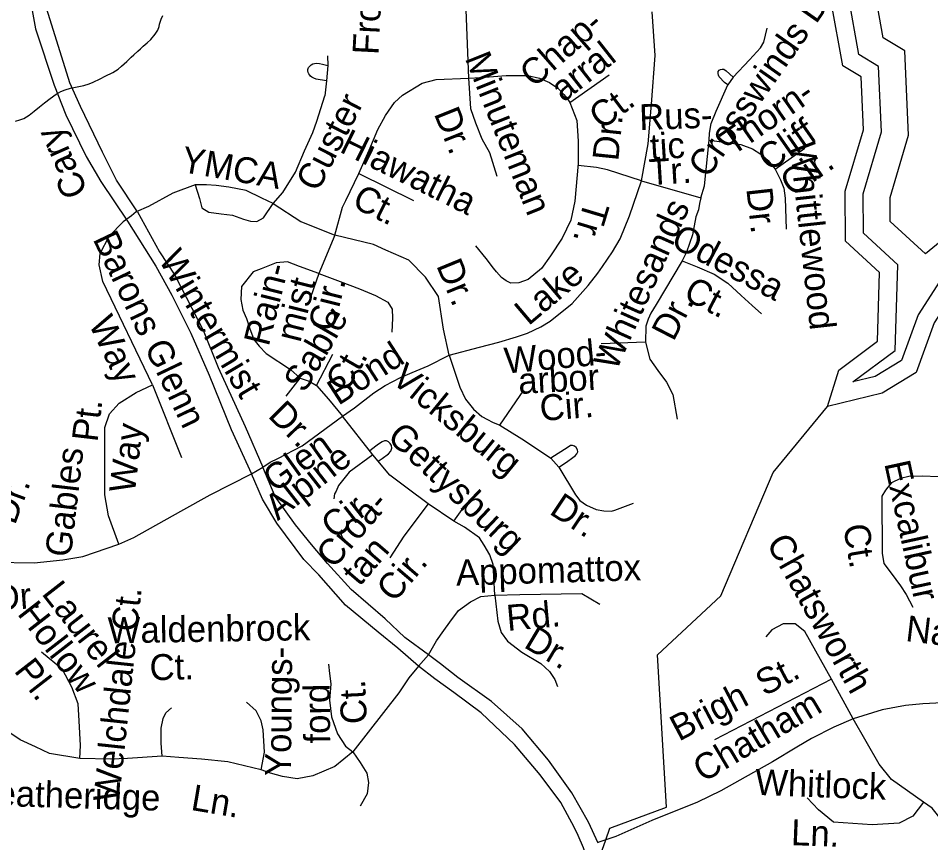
# Model space of a CAD drawing. Extents: x 2001466 to 2224147, y 644118 to 847247.
# Drawn here: x 2048135 to 2051476, y 735181 to 738203 of the extents above; entities that cross this region are included whole.
import ezdxf

# ---------------------------------------------------------------- set-up
doc = ezdxf.new("R2010")
doc.units = 0
for name, color, linetype in [('Exist Hydrographic Buffer Line', 7, 'Continuous'), ('Exist Hydrographic Creek Single Shore', 7, 'Continuous'), ('Exist Hydrographic Lake Shore', 7, 'Continuous'), ('Exist Hydrographic Misc Water Feature', 7, 'Continuous'), ('Exist Road Non-System Type 51', 7, 'Continuous'), ('Exist Road Non-System Type 51 Label', 7, 'Continuous')]:
    doc.layers.add(name, color=color, linetype=linetype)

msp = doc.modelspace()

# ---------------------------------------------------------------- linework, layer by layer
at = {"layer": 'Exist Hydrographic Buffer Line'}
for points in [[(2051191.4, 736869.9), (2051345.8, 736985.1), (2051355.7, 737299.4), (2051229.5, 737414.5), (2051228.7, 737559.7), (2051296.2, 737786.1), (2051285, 738025.8), (2051213.4, 738069.3), (2051175, 738283.8), (2051048.6, 738527.4), (2050981, 738593.9), (2050939.1, 738826.6), (2050825.1, 738945.7), (2050828.9, 738961.8), (2051137.2, 739277.5)], [(2051457.4, 737339.8), (2051327.7, 737458.2), (2051327.2, 737545.6), (2051395.3, 737774), (2051380.9, 738082.7), (2051302.5, 738130.4), (2051269.3, 738315.9), (2051128.7, 738586.7), (2051072.3, 738642.1), (2051030.7, 738873.2), (2050956.1, 738951.2), (2051174.4, 739174.8)], [(2051858.7, 737508.6), (2051652.3, 737499.6), (2051457.4, 737339.8)], [(2052016.8, 737417), (2051689.3, 737402.7), (2051531.6, 737273.4), (2051429.9, 737116.1), (2051369.2, 736948.3), (2051272.8, 736889.5), (2051191.4, 736869.9)]]:
    msp.add_lwpolyline(points, dxfattribs=at)
at = {"layer": 'Exist Hydrographic Creek Single Shore'}
for points in [[(2050286, 735192), (2050301.2, 735234.2), (2050509.1, 735312.1), (2050475.1, 735870.5), (2050708, 736085.6), (2050899.2, 736537.8), (2051098.1, 736779.8)], [(2050196.2, 735104.1), (2050260.2, 735120.2), (2050286, 735192)]]:
    msp.add_lwpolyline(points, dxfattribs=at)
at = {"layer": 'Exist Hydrographic Lake Shore'}
for points in [[(2051098.1, 736779.8), (2051140.1, 736913.4), (2051281.2, 737018.8), (2051289.2, 737271.3), (2051164.1, 737385.4), (2051163.1, 737569.1), (2051230.1, 737794.2), (2051221.1, 737987.9), (2051154, 738028.6), (2051112.2, 738262.4), (2050995.1, 738488), (2050920.1, 738561.7), (2050878, 738795.5), (2050753.2, 738926), (2050769.2, 738994.6), (2051102.2, 739335.6)], [(2052122.1, 737356), (2051714, 737338.1), (2051581.2, 737229.2), (2051489.1, 737086.7), (2051423.1, 736904.3), (2051298.2, 736828.2), (2051098.1, 736779.8)]]:
    msp.add_lwpolyline(points, dxfattribs=at)
at = {"layer": 'Exist Hydrographic Misc Water Feature'}
msp.add_lwpolyline([(2048125, 737825.7), (2048141, 737829.8), (2048155.1, 737835.7), (2048174.8, 737847.7), (2048192.9, 737861.6), (2048212.6, 737877.7), (2048230.8, 737892), (2048250.9, 737908), (2048273.1, 737923.8), (2048290.9, 737934), (2048306.7, 737940.1), (2048326.4, 737946.1), (2048344.6, 737950.2), (2048374.6, 737956.2), (2048394.6, 737962.1), (2048408.8, 737968), (2048434.6, 737980.3), (2048452.5, 737990.2), (2048480.6, 738004.2), (2048500.5, 738016.2), (2048512.3, 738026.5), (2048532.4, 738044.6), (2048548.2, 738060.5), (2048558.5, 738068.6), (2048572.2, 738082.4), (2048582.7, 738090.6), (2048592.3, 738100.5), (2048606.3, 738112.5), (2048620.2, 738124.6), (2048636.2, 738144.5), (2048646.2, 738158.8), (2048650.3, 738172.8), (2048652, 738180.6), (2048657.9, 738198.8), (2048664.3, 738212.8)], dxfattribs=at)
at = {"layer": 'Exist Road Non-System Type 51'}
for p, q in [((2049773.4, 738233.6), (2049783.7, 737983)), ((2049266.6, 738064.7), (2049268.1, 738028.9)), ((2050155.2, 737893.9), (2050298.3, 737994.9)), ((2050752.7, 737986.1), (2050733.1, 737958)), ((2049262.9, 737973.3), (2049257.7, 737917.7)), ((2050906.2, 737649.6), (2051015.4, 737726.8)), ((2049381.8, 737633.3), (2049581.6, 737534.8)), ((2050417.2, 737607.1), (2050634.1, 737544.5)), ((2049293.5, 737408.3), (2049235.6, 737267.6)), ((2049235.6, 737267.6), (2049195.3, 737151.2)), ((2050431.3, 737015.5), (2050269, 737009.1)), ((2049226.6, 736857.2), (2049286.3, 736972.1)), ((2049116.2, 736818.3), (2049167, 736884)), ((2049433, 736602.8), (2049322.4, 736744.4)), ((2050085.4, 736590.2), (2050114.3, 736558)), ((2048989.1, 736533.6), (2049030.3, 736557.3)), ((2049030.3, 736557.3), (2049056.8, 736575.5)), ((2049729.4, 736360.2), (2049635.3, 736423)), ((2049729.4, 736360.2), (2049760.4, 736402)), ((2049600.3, 735828.8), (2049565.3, 735785.5)), ((2049565.3, 735785.5), (2049528.2, 735731.1)), ((2049528.2, 735731.1), (2049359.4, 735514.8)), ((2050286, 735192), (2050257.3, 735182.3))]:
    msp.add_line(p, q, dxfattribs=at)
for points in [[(2048570.9, 737493.5), (2048494.7, 737608.8), (2048443.2, 737711.8), (2048362.9, 737879.5), (2048323.8, 737966.1), (2048239.4, 738235.6), (2048229.1, 738318), (2048212.6, 738505.4), (2048204.4, 738649.7), (2048222.9, 738976), (2048241.5, 739042.8), (2048338.2, 739339.4), (2048383.5, 739481.6), (2048435, 739621.7), (2048500.7, 739789.5)], [(2048183.8, 739046.9), (2048159.1, 738831.8), (2048146.8, 738639.4), (2048155, 738489), (2048185.9, 738231.4), (2048198.2, 738163.4), (2048266.2, 737957.8), (2048309.4, 737848.6), (2048383.5, 737695.4), (2048437.1, 737604.7), (2048535.1, 737458.8), (2048638.3, 737294.1), (2048696.9, 737188.1), (2048766.6, 737048.5), (2048833.6, 736895), (2048914.5, 736695.1), (2048989.1, 736533.6)], [(2050417.2, 737607.1), (2050442, 737742.5), (2050453.6, 737888.1), (2050466.7, 738065.8), (2050456.5, 738226)], [(2050752.7, 737986.1), (2050812.5, 738050), (2050852.7, 738094.2), (2050865.1, 738114.5), (2050877.6, 738166.3)], [(2049262.9, 737973.3), (2049225.5, 737979.2), (2049216.5, 737982.6), (2049210, 737986.2), (2049205.3, 737990.4), (2049202, 737994), (2049198.6, 737999), (2049196.6, 738003.2), (2049195.2, 738009.3), (2049195.7, 738014.7), (2049197.9, 738022.1), (2049202.1, 738026.9), (2049207.6, 738031.3), (2049213.5, 738035), (2049219.2, 738036.3), (2049228.3, 738037.4), (2049237.8, 738036.8), (2049248.5, 738034.3), (2049268.1, 738028.9)], [(2049268.1, 738028.9), (2049262.9, 737973.3)], [(2049783.7, 737983), (2049829, 737985), (2049921.7, 737992.2), (2050000.9, 737993.3), (2050044, 737983.6), (2050080, 737967.1), (2050110.9, 737946.5), (2050132.5, 737922.8), (2050144.9, 737908.4), (2050155.2, 737893.9)], [(2050733.1, 737958), (2050721, 737967.5), (2050701.1, 737987.9), (2050698.9, 737993.5), (2050697.8, 738000.6), (2050698, 738007.5), (2050700.9, 738012.5), (2050706.3, 738014.7), (2050713, 738015.7), (2050718.2, 738015.4), (2050726.8, 738009.5), (2050752.7, 737986.1)], [(2049381.8, 737633.3), (2049420, 737719), (2049450.9, 737795.2), (2049479.7, 737846.7), (2049512.7, 737894.1), (2049541.5, 737920.9), (2049613.6, 737964.2), (2049665.1, 737978.6), (2049783.7, 737983)], [(2049783.7, 737983), (2049790.7, 737871.5), (2049809.2, 737819.9), (2049831.9, 737760.2), (2049860.7, 737710.7), (2049887.5, 737624.2)], [(2050664.7, 737755.6), (2050666.1, 737781.8), (2050671.9, 737816.8), (2050690.8, 737861.9), (2050733.1, 737958)], [(2049068.2, 737523.8), (2049104, 737564.1), (2049150.3, 737638.7), (2049183.1, 737716.3), (2049212.9, 737784.1), (2049227.8, 737825.9), (2049257.7, 737917.7)], [(2050155.2, 737893.9), (2050179.9, 737828), (2050185.1, 737751.7), (2050185.1, 737670.3), (2050172.7, 737532.3), (2050158.3, 737463.2), (2050126.4, 737396.7), (2050084.1, 737331.7), (2050051.2, 737285.4), (2050001.8, 737245.2), (2049967.8, 737232.8), (2049939, 737231.8), (2049921.5, 737240), (2049903.9, 737252.4), (2049886.4, 737273), (2049875.1, 737286.4), (2049848.3, 737322.5), (2049810.2, 737368.8)], [(2050634.1, 737544.5), (2050647.2, 737588.2), (2050664.7, 737755.6)], [(2050664.7, 737755.6), (2050711.2, 737749.8), (2050781.1, 737739.9), (2050823.3, 737723.9), (2050853.8, 737704.9), (2050881.5, 737681.6), (2050906.2, 737649.6)], [(2050417.2, 737607.1), (2050293.1, 737647.6), (2050252.8, 737656.2), (2050185.1, 737662.5)], [(2049293.5, 737408.3), (2049322.1, 737510.9), (2049334, 737534.8), (2049381.8, 737633.3)], [(2050906.2, 737649.6), (2050926.6, 737610.3), (2050938.2, 737579.7), (2050942.6, 737543.3), (2050944.1, 737505.4), (2050947, 737429.7)], [(2048782.9, 737591.9), (2048700.6, 737561), (2048611.8, 737512.5), (2048566.2, 737493.3)], [(2049068.2, 737523.8), (2049026.4, 737543.2), (2048969.8, 737571.6), (2048905.6, 737583.5), (2048859.4, 737589.5), (2048823.6, 737592.5), (2048782.9, 737591.9)], [(2048782.9, 737591.9), (2048798.2, 737542.6), (2048807.2, 737508.3), (2048832.5, 737491.8), (2048877.3, 737485.9), (2048919, 737481.4), (2048959.3, 737466.5), (2048984.7, 737459), (2049008.5, 737457.5), (2049032.4, 737470.9), (2049068.2, 737523.8)], [(2049712.9, 736967.6), (2049823.3, 736997.5), (2049894.9, 737015.4), (2049959.8, 737035.7), (2050000.1, 737049.1), (2050048.1, 737072.2), (2050082.8, 737093), (2050163.3, 737156.7), (2050221.7, 737223.5), (2050257.4, 737268.1), (2050274.6, 737292.5), (2050311, 737346.4), (2050338.7, 737394.5), (2050373.6, 737478.9), (2050417.2, 737607.1)], [(2049068.2, 737523.8), (2049169.9, 737457.2), (2049293.5, 737408.3)], [(2050634.1, 737544.5), (2050629.7, 737524.1), (2050625.4, 737500.8), (2050616.6, 737474.6), (2050603.5, 737409), (2050581.7, 737345.5), (2050565.7, 737313.5)], [(2048566.2, 737493.3), (2048549.1, 737479), (2048519.3, 737456.6), (2048467.1, 737404.4)], [(2048570.9, 737493.5), (2048652.3, 737347.1), (2048708, 737260.6), (2048811.2, 737059.7), (2048867, 736922.9), (2048965.4, 736706.2), (2049030.3, 736557.3)], [(2048626.7, 736859.5), (2048444.7, 737237.8), (2048431.3, 737299), (2048434.2, 737340.8), (2048467.1, 737404.4)], [(2049564.7, 737315.9), (2049480.2, 737352.7), (2049435.5, 737373.6), (2049293.5, 737408.3)], [(2049712.9, 736967.6), (2049692, 737063.1), (2049674.1, 737182.6), (2049626.4, 737254.2), (2049564.7, 737315.9)], [(2049235.6, 737267.6), (2049164, 737293), (2049120.7, 737309.4), (2049078.9, 737306.5), (2049023.8, 737284.1), (2048995.4, 737273.6), (2048952.2, 737219.9), (2048949.2, 737172.1), (2048956.6, 737133.3), (2048970.1, 737102), (2048982, 737067.6), (2048996.9, 737025.8), (2049016.3, 737000.5), (2049043.1, 736973.6), (2049131.2, 736915.4), (2049167, 736884)], [(2050565.7, 737313.5), (2050471.1, 737153.3), (2050450.7, 737121.3), (2050441, 737100), (2050433.3, 737074.7), (2050431.3, 737015.5)], [(2050565.7, 737313.5), (2050621, 737291.7), (2050683.6, 737265.4), (2050733.1, 737231.9), (2050782.5, 737186.8), (2050821.8, 737150.4), (2050856.8, 737119.8)], [(2049235.6, 737267.6), (2049313.1, 737237.8), (2049384.7, 737210.9), (2049442.9, 737187), (2049487.7, 737161.7), (2049504.1, 737136.3), (2049505.6, 737103.5), (2049502.6, 737052.7)], [(2050431.3, 737015.5), (2050447.5, 736953.9), (2050476.7, 736911.7), (2050509.1, 736869.4), (2050531.8, 736824), (2050548.1, 736733.1)], [(2049322.4, 736744.4), (2049366, 736775.1), (2049437.3, 736830.1), (2049478.3, 736856.6), (2049534.5, 736885.8), (2049577.8, 736904.3), (2049635.3, 736928.8), (2049712.9, 736967.6)], [(2049712.9, 736967.6), (2049751.7, 736851.2), (2049772.6, 736806.4), (2049802.4, 736770.6), (2049832.2, 736743.7), (2049853.1, 736731.8), (2049871, 736722.8), (2049897.9, 736710.9)], [(2049167, 736884), (2049199.8, 736872.1), (2049226.6, 736857.2), (2049271.4, 736806.4), (2049322.4, 736744.4)], [(2048502.9, 736275.9), (2048465.6, 736378.9), (2048452.1, 736456.5), (2048452.1, 736702.8), (2048468.6, 736753.6), (2048504.4, 736792.4), (2048567, 736831.2), (2048626.7, 736859.5)], [(2048626.7, 736859.5), (2048732.6, 736592.4)], [(2049897.9, 736710.9), (2049986.4, 736840.2)], [(2049056.8, 736575.5), (2049084.7, 736589.4), (2049174.7, 736635.5), (2049322.4, 736744.4)], [(2049897.9, 736710.9), (2049978.3, 736661.7), (2050017.3, 736635.7), (2050085.4, 736590.2)], [(2049452.1, 736579.9), (2049467.4, 736589.6), (2049490.2, 736607), (2049499.1, 736616.6), (2049503, 736627.5), (2049501.4, 736636.9), (2049496.7, 736644.7), (2049490.5, 736650.1), (2049483.5, 736654), (2049475.5, 736653.7), (2049467.9, 736650.9), (2049453.9, 736641.5), (2049444.5, 736634.5), (2049421.7, 736617.4)], [(2050114.3, 736558), (2050142.7, 736575.5), (2050165.7, 736592.5), (2050174.2, 736598.9), (2050179.9, 736605.9), (2050183.3, 736613.8), (2050182.2, 736620.5), (2050177.7, 736629.5), (2050172, 736634.1), (2050164.6, 736636.9), (2050157.2, 736636.4), (2050148.2, 736630.8), (2050085.4, 736590.2)], [(2049433, 736602.8), (2049346.8, 736539.5), (2049307.7, 736491), (2049298.3, 736469.4), (2049292.9, 736460), (2049290.2, 736441.1)], [(2049635.3, 736423), (2049559.1, 736480.6), (2049495.3, 736528), (2049433, 736602.8)], [(2049637.4, 735870), (2049550.9, 735933.9), (2049478.8, 736001.9), (2049353.2, 736109.8), (2049266.8, 736204.6), (2049209.1, 736274.6), (2049149.4, 736346.7), (2049075.6, 736450.6), (2049030.3, 736557.3)], [(2050114.3, 736558), (2050175.4, 736455.8), (2050191.2, 736435.7), (2050215.9, 736417.8), (2050250.9, 736403), (2050279.2, 736397.2), (2050307.2, 736396.3), (2050319.4, 736399.9), (2050388.1, 736425.9)], [(2047967.7, 736222.8), (2048044.4, 736210), (2048192.7, 736207.5), (2048297.5, 736217.7), (2048371.7, 736230.5), (2048502.9, 736275.9), (2048558.3, 736299.6), (2048729.7, 736396.8), (2048837.1, 736455.7), (2048989.1, 736533.6)], [(2049600.3, 735828.8), (2049524.1, 735894.7), (2049452.1, 735952.4), (2049332.6, 736051.3), (2049235.9, 736163.4), (2049180.3, 736219), (2049081.5, 736352.9), (2049028.9, 736440.8), (2048989.1, 736533.6)], [(2051504.7, 736521.9), (2051444.7, 736524.3), (2051395.5, 736523.1), (2051365.7, 736516.3), (2051332.5, 736500.2), (2051318.8, 736484.2), (2051310.8, 736472.7), (2051297, 736451), (2051298.2, 736242.5), (2051305, 736204.7), (2051331.4, 736169.2), (2051365.7, 736123.3), (2051386.3, 736091.3), (2051410.3, 736044.3)], [(2049635.3, 736423), (2049546.2, 736304.9), (2049495, 736225.4)], [(2049879.5, 736088.4), (2049876.6, 736156.5), (2049873.6, 736200.9), (2049861.8, 736236.5), (2049841.1, 736272), (2049823.3, 736298.6), (2049768.4, 736337.3), (2049729.4, 736360.2)], [(2049666.1, 735921.3), (2049693, 735959.1), (2049714.6, 735990.1), (2049746.9, 736031.9), (2049791.3, 736064.2), (2049829, 736083.1), (2049879.5, 736088.4)], [(2049879.5, 736088.4), (2049971.2, 736091.4), (2050199, 736094.4), (2050264.1, 736055.9)], [(2049879.5, 736088.4), (2049891.4, 735993.7), (2049903.2, 735952.3), (2049926.9, 735919.7), (2049978.3, 735880.1), (2050048.3, 735838.3), (2050080.7, 735808.6), (2050099.5, 735779), (2050109, 735753.4)], [(2051113.3, 735780.6), (2051014.8, 735955.4), (2050979.9, 735984), (2050935.4, 735984), (2050894.1, 735961.7), (2050871.9, 735936.3)], [(2049600.3, 735828.8), (2049637.4, 735870), (2049666.1, 735921.3)], [(2048360.1, 735490.1), (2048362.1, 735537.5), (2048358, 735628.1), (2048353.9, 735689.9), (2048331.2, 735751.7), (2048296.2, 735815.6), (2048220.1, 735879.5)], [(2050258.5, 735179.7), (2050223.5, 735256.5), (2050161.5, 735364.3), (2050076.6, 735484.3), (2049979.7, 735598.9), (2049868.1, 735698.9), (2049744.2, 735786.5), (2049680.6, 735837), (2049637.4, 735870)], [(2049270.9, 735836.2), (2049275, 735801.2), (2049279.1, 735764.1), (2049275, 735704.4), (2049281.2, 735642.5), (2049303.8, 735580.7), (2049332.6, 735535.4), (2049359.4, 735514.8)], [(2050226.2, 735082.6), (2050214, 735132.5), (2050204.6, 735162.2), (2050185.7, 735208), (2050170.9, 735239), (2050121.1, 735329.3), (2050045.7, 735430.4), (2049951.4, 735540.9), (2049830.4, 735657.1), (2049729.4, 735731.3), (2049660, 735781.4), (2049600.3, 735828.8)], [(2051113.3, 735780.6), (2050684.6, 735558.1)], [(2051192.6, 735635), (2051113.3, 735780.6)], [(2049023.8, 735448.9), (2049036.2, 735512.8), (2049032.1, 735595.2), (2049023.8, 735628.1), (2049005.3, 735665.2), (2048970.3, 735696.1)], [(2051858.5, 735656.3), (2051725.9, 735680.9), (2051662.4, 735691), (2051565.5, 735694.3), (2051518.8, 735694.3), (2051446.8, 735689.9), (2051383.8, 735683.8), (2051298.2, 735667.9), (2051192.6, 735635), (2051121.6, 735604.5), (2051039.2, 735563.6), (2050985.4, 735531.5), (2050896.4, 735478.2), (2050707.5, 735371.2), (2050622.2, 735330.3), (2050454.3, 735263), (2050323.6, 735204.6), (2050286, 735192)], [(2048360.1, 735490.1), (2048248.9, 735508.6), (2048197.4, 735533.4), (2048141.8, 735558.1), (2048092.8, 735591.5), (2048066.1, 735610), (2048043.4, 735632.7), (2048022.8, 735653.3)], [(2048661.5, 735498.3), (2048658.6, 735545.7), (2048658.6, 735601.3), (2048664.8, 735636.4), (2048675.1, 735657), (2048695.6, 735675.5)], [(2051449.2, 735330), (2051332.4, 735412.6), (2051287.9, 735469.8), (2051192.6, 735635)], [(2049359.4, 735514.8), (2049293.5, 735461.2), (2049213.2, 735426.2), (2049155.6, 735415.9), (2049102.1, 735424.2), (2049058.8, 735436.5), (2049023.8, 735448.9)], [(2049359.4, 735514.8), (2049386.2, 735475.7), (2049410.9, 735436.5), (2049417.1, 735401.5), (2049412.9, 735360.3), (2049386.2, 735315)], [(2048661.5, 735498.3), (2048535.1, 735490.1), (2048473.3, 735488), (2048360.1, 735490.1)], [(2049023.8, 735448.9), (2048902.4, 735477.7), (2048805.6, 735488), (2048723.2, 735494.2), (2048661.5, 735498.3)], [(2051449.2, 735330), (2051411.1, 735279.1), (2051360.3, 735253.7), (2051261.9, 735247.4), (2051119.6, 735256.9), (2051065.6, 735301.4), (2051024.3, 735345.9)], [(2051563.6, 734990), (2051563.6, 735145.7), (2051547.7, 735206.1), (2051519.1, 735260.1), (2051481, 735307.7), (2051449.2, 735330)]]:
    msp.add_lwpolyline(points, dxfattribs=at)

# ---------------------------------------------------------------- texts
at = {"layer": 'Exist Road Non-System Type 51 Label'}
for s, rotation, p in [('Frontier Ct.', 87.1065, (2049453.4, 738067.1)), ('Crosswinds Dr.', 54.9667, (2050658.8, 737612)), ('Chap-', 41.157, (2050023, 737945)), ('arral', 38.1989, (2050131.4, 737892.3)), ('Minuteman', 291.7773, (2049769.2, 738056.3)), ('Custer', 62.8469, (2049231.4, 737562.1)), ('Ct.', 36.7079, (2050270.5, 737790.9)), ('Thorn-', 34.8644, (2050750.2, 737696.3)), ('Rus-', 2.163, (2050410.3, 737792.1)), ('Dr.', 291.7773, (2049655.8, 737853.4)), ('Dr.', 84.2647, (2050331.8, 737677.2)), ('Cliff', 34.8644, (2050884.6, 737637.9)), ('Cary', 113.8469, (2048391.3, 737567.9)), ('Hiawatha', 333.6279, (2049307.1, 737714.5)), ('tic', 3.64, (2050451.3, 737683.7)), ('Whittlewood', 276.304, (2050958.7, 737744.1)), ('YMCA', 349.9659, (2048726.6, 737640.5)), ('Tr.', 3.5771, (2050447.8, 737590.7)), ('Cir.', 34.8644, (2050968.5, 737546.1)), ('Ct.', 333.6279, (2049352.2, 737513.5)), ('Dr.', 276.304, (2050800.8, 737578.2)), ('Whitesands', 65.8318, (2050324.4, 736906.8)), ('Tr.', 253.3647, (2050209.7, 737539.2)), ('Barons Glenn', 295.5002, (2048406.3, 737393.7)), ('Odessa', 332.2396, (2050519.7, 737369)), ('Wintermist', 300.5792, (2048646.1, 737318.9)), ('Dr.', 292.3351, (2049664.4, 737296.9)), ('Rain-', 75.9515, (2049051.6, 736997.3)), ('Lake', 40.2201, (2050003.2, 737073.3)), ('mist', 75.9515, (2049167.4, 737011.2)), ('Cir.', 75.9515, (2049287, 737050.1)), ('Ct.', 332.2396, (2050565.4, 737176.6)), ('Dr.', 62.6489, (2050534, 737015.1)), ('Way', 295.5002, (2048390.8, 737084.4)), ('Sable', 59.9528, (2049183.5, 736826.2)), ('Bond', 32.8752, (2049306.9, 736781.6)), ('Wood-', 5.3837, (2049919.4, 736900.2)), ('Ct.', 59.9528, (2049336.5, 736826)), ('Vicksburg', 320.8467, (2049495.9, 736872.3)), ('arbor', 3.1243, (2049968, 736825.7)), ('Cir.', 4.5477, (2050048, 736726.4)), ('Pt.', 83.2942, (2048424.9, 736647.5)), ('Dr.', 314.7175, (2049045.6, 736743.4)), ('Way', 83.2942, (2048561.5, 736459.9)), ('Gettysburg', 316.7025, (2049481.2, 736662.5)), ('Glen', 35.4722, (2049074.4, 736462.1)), ('Gables', 83.2942, (2048327, 736225)), ('Alpine', 38.0182, (2049084.9, 736359.5)), ('Excalibur', 282.3065, (2051305.7, 736571.4)), ('Dr.', 69.7982, (2048122.5, 736342.7)), ('Cir.', 38.0182, (2049291.1, 736290.2)), ('Dr.', 326.3399, (2050075.7, 736389.1)), ('Croa-', 49.437, (2049289.6, 736181.7)), ('Ct.', 279.3399, (2051155.3, 736342.5)), ('tan', 49.437, (2049384.2, 736117.5)), ('Chatsworth', 299.2223, (2050872.3, 736280.3)), ('Cir.', 49.437, (2049510.7, 736057.7)), ('Appomattox', 1.7001, (2049738.7, 736123.3)), ('Dr.', 4.4241, (2048052, 736030.3)), ('Laurel', 307.8355, (2048217.4, 736093.8)), ('Welchdale Ct.', 83.916, (2048503.3, 735327.1)), ('Hollow', 307.8355, (2048128.4, 736020)), ('Rd.', 5.1636, (2049926.7, 735957.4)), ('Waldenbrock', 0.8932, (2048463.1, 735912.1)), ('Naumee', 353.2224, (2051381.3, 735920.7)), ('Dr.', 329.2191, (2049982, 735899.7)), ('Youngs-', 89.4174, (2049133.1, 735425.5)), ('Pl.', 307.8355, (2048116.4, 735810.9)), ('Ct.', 1.5297, (2048616.7, 735776.3)), ('St.', 27.8498, (2050867.3, 735716.8)), ('ford', 90.5979, (2049277.1, 735545.4)), ('Ct.', 92.7336, (2049412.1, 735618.4)), ('Brigh', 27.8498, (2050554.2, 735551.4)), ('Chatham', 30.8217, (2050642.7, 735400.2)), ('Whitlock', 357.795, (2050831.9, 735357)), ('Heatheridge', 358.3119, (2047962.2, 735319)), ('Ln.', 350.3761, (2048763.5, 735302.1)), ('Ln.', 357.795, (2050963.5, 735172.9))]:
    msp.add_text(s, height=95, rotation=rotation, dxfattribs=at).set_placement(p)

doc.saveas('drawing.dxf')
